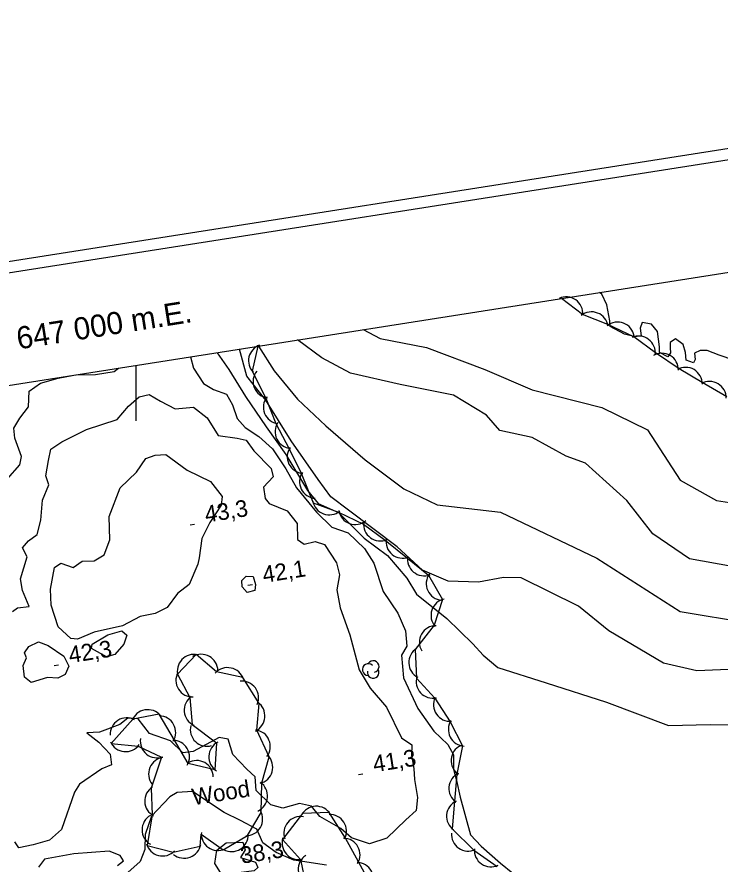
# Model space of a CAD drawing. Extents: x 646142 to 649934, y 5874075 to 5876351.
# Drawn here: x 646978.6 to 647105, y 5875820.6 to 5875973 of the extents above; entities that cross this region are included whole.
import ezdxf

# ---------------------------------------------------------------- set-up
doc = ezdxf.new("R2010")
doc.units = 0
for name, color, linetype in [('Niveau 1', 7, 'Continuous'), ('Niveau 2', 7, 'Continuous'), ('Niveau 3', 7, 'Continuous'), ('Niveau 4', 7, 'Continuous'), ('Niveau 44', 7, 'Continuous'), ('Niveau 60', 7, 'Continuous'), ('Niveau 61', 7, 'Continuous')]:
    doc.layers.add(name, color=color, linetype=linetype)

msp = doc.modelspace()

# ---------------------------------------------------------------- linework, layer by layer
at = {"layer": 'Niveau 1'}
for points in [[(647107.23, 5875874.11), (647099.55, 5875875.54), (647092.95, 5875879.99), (647088.28, 5875886.02), (647080.87, 5875892.7), (647077.38, 5875893.98), (647071.24, 5875897.31), (647065.42, 5875898.58), (647063.05, 5875901.36), (647057.11, 5875904.95), (647047.51, 5875906.89), (647038.6, 5875908.9), (647033.44, 5875911.63), (647029.04, 5875914.88)], [(646983.79, 5875890.42), (646984.26, 5875893.17), (646984.68, 5875895.24), (646986.68, 5875896.53), (646991.12, 5875898.77), (646996.63, 5875900.59), (646998.69, 5875902.99), (647000.6, 5875904.62), (647002.39, 5875905.09), (647004.42, 5875903.85), (647007.04, 5875902.5), (647010.35, 5875902.78), (647012.79, 5875900.89), (647014.79, 5875897.69), (647018.18, 5875897.22), (647019.83, 5875896.87), (647021.18, 5875894.93), (647024.33, 5875891.73), (647024.66, 5875890.27), (647022.94, 5875888.42), (647023.27, 5875886.38), (647023.94, 5875885.47), (647027.19, 5875884.12), (647028.97, 5875881.88), (647029.03, 5875879.01), (647030.27, 5875878.16), (647032.24, 5875878.64), (647033.9, 5875878.12), (647036.09, 5875874.77), (647036.6, 5875872.63), (647036.12, 5875869.93), (647036.74, 5875866.71), (647038.45, 5875861.87), (647040.13, 5875855.54), (647042.13, 5875852.28), (647045.07, 5875848.84), (647047.77, 5875843.3), (647049.62, 5875842.05), (647049.58, 5875840.2), (647050, 5875837.83), (647050.09, 5875835.82)], [(646977.83, 5875866.07), (646978.69, 5875866.73), (646980.8, 5875866.95), (646979.58, 5875869.82), (646979.25, 5875871.92), (646980.45, 5875875.9), (646979.59, 5875877.49), (646980.67, 5875878.75), (646982.23, 5875879.88), (646982.88, 5875882.49), (646983.2, 5875886.09), (646984.31, 5875888.8), (646983.79, 5875890.42)], [(647050.09, 5875835.82), (647050.65, 5875832.6), (647050.37, 5875830.27), (647048.53, 5875828.59), (647045.13, 5875825.25), (647042.01, 5875824.25), (647038.79, 5875825.36), (647036.84, 5875827), (647033.05, 5875829.15), (647031.59, 5875831.02), (647029.41, 5875831.49), (647026.39, 5875830.67), (647024.26, 5875831.26), (647021.63, 5875833.87), (647021.44, 5875836.32), (647019.97, 5875837.67), (647017.4, 5875840.35), (647016.6, 5875843.09), (647014.96, 5875843.38), (647010.27, 5875840.84), (647008.44, 5875840.65), (647006.21, 5875842.79), (647002.45, 5875844.08), (647000.39, 5875846.75), (646998.53, 5875846.85), (646997.1, 5875845.72), (646993.44, 5875844.32), (646991.15, 5875844.2), (646993.34, 5875842.52), (646995.34, 5875840.36), (646995.59, 5875838.49), (646993.89, 5875837.74), (646989.85, 5875834.97), (646988.96, 5875833.56), (646986.6, 5875826.82), (646984.44, 5875824.93), (646981.53, 5875824.06), (646978.94, 5875823.57), (646978.2, 5875824.59)]]:
    msp.add_lwpolyline(points, dxfattribs=at)
at = {"layer": 'Niveau 2'}
for points in [[(647040.84, 5875916.73), (647043.93, 5875915.15), (647052.23, 5875913.54), (647062.75, 5875909.59), (647071.26, 5875905.91), (647083.78, 5875902.75), (647091.98, 5875898.69), (647097.9, 5875889.63), (647104.42, 5875885.99), (647109.85, 5875885.14)], [(647051.54, 5875873.49), (647046.95, 5875877.66), (647038.23, 5875884.25), (647035.04, 5875886.65), (647032.75, 5875889.78), (647027.93, 5875896.76), (647023.36, 5875904.06), (647019.97, 5875908.36), (647018.6, 5875913.23)], [(647022.03, 5875913.77), (647024.84, 5875909.32), (647029.05, 5875904.25), (647034.14, 5875899.41)], [(647009.81, 5875911.85), (647010.36, 5875909.83), (647012.15, 5875907.07), (647013.93, 5875905.98), (647016.27, 5875905.12), (647017.39, 5875903.21), (647018.22, 5875900.75), (647019.65, 5875899.16), (647022.13, 5875897.5), (647024.55, 5875895.32), (647026.94, 5875891.7), (647028.9, 5875888.26), (647032.47, 5875883.88), (647035.22, 5875881.22), (647038.15, 5875880.19), (647041.09, 5875877.37), (647042.81, 5875874.71), (647044.48, 5875869.63), (647047.12, 5875865.75), (647048.48, 5875862.59), (647048.71, 5875859.79), (647047.78, 5875858.2), (647048.14, 5875854.14), (647050.67, 5875848.57), (647053.56, 5875844.54), (647056.11, 5875842.15), (647057.1, 5875840.29), (647057.14, 5875837.7), (647057.63, 5875835.67), (647058.29, 5875832.63), (647060.19, 5875825.85), (647062.06, 5875823.85), (647065.54, 5875820.8), (647067.8, 5875818.96)], [(647014.6, 5875912.6), (647014.6, 5875912.58), (647016.71, 5875909.55), (647019.69, 5875904.7), (647023.43, 5875899.24), (647026.94, 5875894.27), (647030.84, 5875887.79), (647032.75, 5875885.49), (647036.44, 5875883.84), (647041.02, 5875879.22), (647045.26, 5875876.12), (647048.69, 5875872.01), (647050.48, 5875869.13), (647055.89, 5875864.77), (647060.57, 5875860.22), (647062.45, 5875858.21), (647065.1, 5875856)], [(646989.33, 5875908.63), (646992.71, 5875908.64), (646996.06, 5875909.2), (646996.88, 5875909.82)], [(646971.57, 5875871.75), (646973.11, 5875873.06), (646973.28, 5875876.48), (646970.77, 5875879.57), (646970.41, 5875881.39), (646971.16, 5875881.87), (646973.07, 5875881.83), (646973.65, 5875882.98), (646973.43, 5875885.62), (646974.21, 5875887.6), (646976.92, 5875889.89), (646979.14, 5875892.43), (646979.45, 5875893.9), (646978.24, 5875897.19), (646978.05, 5875899.02), (646979.14, 5875900.8), (646980.66, 5875902.86), (646980.78, 5875905.65), (646982.82, 5875907.12), (646986.02, 5875908.02), (646988.53, 5875908.5)], [(647034.14, 5875899.41), (647041.2, 5875893.3), (647048.17, 5875888.1), (647054.2, 5875885.22), (647065.55, 5875883.88), (647082.9, 5875875.63), (647097.85, 5875866.06), (647110.18, 5875864.03)], [(647011.15, 5875874.57), (647009.57, 5875870.9), (647007.5, 5875869.26), (647005.63, 5875866.77), (647003.44, 5875865.68), (647000.79, 5875865.13), (646997.57, 5875863.48), (646992.51, 5875862.34), (646989.48, 5875861.06), (646988.32, 5875861.17), (646986.03, 5875863.3), (646984.77, 5875867.2), (646984.64, 5875870.06), (646985.33, 5875873.98), (646986.52, 5875874.74), (646988.73, 5875873.98), (646990.33, 5875875.12), (646992.46, 5875875.16), (646994.31, 5875876.21), (646995.29, 5875878.9), (646995.2, 5875883.15), (646997.15, 5875888.29), (647000.08, 5875891.12), (647001.78, 5875893.54), (647003.45, 5875894.17), (647005.39, 5875894.3), (647009.24, 5875891.47), (647013.42, 5875889.42), (647015.48, 5875886.74), (647015.35, 5875885.18), (647013.32, 5875882.04), (647011.83, 5875879.19), (647011.38, 5875875.69), (647011.15, 5875874.57)], [(647169.34, 5875855.83), (647161.79, 5875854.03), (647149.49, 5875853.48), (647138.55, 5875854.34), (647130.26, 5875856.39), (647118.72, 5875856.27), (647112.18, 5875855.84), (647100.9, 5875855.39), (647094.87, 5875856.75), (647085.03, 5875862.58), (647079.61, 5875867.01), (647069.26, 5875872.1), (647066.13, 5875872.13), (647061.59, 5875871.32), (647056.14, 5875871.47), (647051.54, 5875873.49)], [(647021.53, 5875870.9), (647021.36, 5875869.79), (647020.02, 5875869.43), (647019.1, 5875870.48), (647019.04, 5875871.63), (647019.83, 5875872.4), (647021.1, 5875872.35), (647021.53, 5875870.9)], [(646997.8, 5875860.17), (646996.21, 5875858.28), (646994.7, 5875857.9), (646992.01, 5875859.36), (646992.1, 5875860.17), (646994.92, 5875861.84), (646997.44, 5875862.55), (646998.38, 5875861.78), (646997.8, 5875860.17)], [(646984.19, 5875859.95), (646987.04, 5875857.99), (646987.91, 5875856.24), (646987.26, 5875854.74), (646985.95, 5875854.03), (646984.09, 5875854.19), (646981.14, 5875853.26), (646979.95, 5875854.23), (646979.73, 5875856.33), (646980.34, 5875857.72), (646979.96, 5875858.6), (646980.76, 5875859.77), (646982.46, 5875860.58), (646984.19, 5875859.95)], [(647065.1, 5875856), (647073.75, 5875853.23), (647084.61, 5875849.71), (647095.77, 5875845.53), (647103.25, 5875845.7), (647112.6, 5875845.61), (647124.24, 5875842.29), (647136, 5875837.71), (647143.19, 5875836.13), (647150.56, 5875835.66), (647158.31, 5875834.83), (647165.38, 5875836.64), (647170.61, 5875837.92), (647177.56, 5875840.99), (647179.27, 5875842.31), (647181.75, 5875845.16)], [(647034.3, 5875820.41), (647028.39, 5875821.31), (647025.19, 5875822.71), (647022.82, 5875824.43), (647021.76, 5875826.92), (647018.83, 5875828.47), (647015.86, 5875829.9), (647010.17, 5875833.65), (647007.42, 5875833.48), (647006.11, 5875832.72), (647002.78, 5875829.21), (647001.68, 5875825.93)], [(647001.68, 5875825.93), (647001.61, 5875823.27), (647000.74, 5875821.11), (646998.52, 5875819.1)], [(647017.26, 5875819.03), (647015.18, 5875819.11), (647014.21, 5875820.74), (647014.54, 5875823.14), (647016.25, 5875824.46), (647019.24, 5875824.53), (647019.66, 5875823.19), (647018.83, 5875821.78), (647021.5, 5875820.96), (647021.95, 5875820.02), (647021.26, 5875819.38), (647018.47, 5875819.04), (647017.26, 5875819.03)], [(646996.66, 5875820.35), (646997.78, 5875821.21), (646997.16, 5875822.19), (646995.18, 5875822.97), (646988.83, 5875822.44), (646983.57, 5875821.5), (646982.5, 5875820.07)]]:
    msp.add_lwpolyline(points, dxfattribs=at)
at = {"layer": 'Niveau 3'}
for p, q in [((647009.75, 5875881.61), (647010.54, 5875881.74)), ((647020.15, 5875870.78), (647020.94, 5875870.9)), ((646985.28, 5875856.34), (646986.07, 5875856.46)), ((647040.01, 5875836.72), (647040.8, 5875836.84))]:
    msp.add_line(p, q, dxfattribs=at)
at = {"layer": 'Niveau 4'}
msp.add_lwpolyline([(647107.55, 5875911.26), (647104.9, 5875912.16), (647102.73, 5875912.99), (647101.45, 5875912.97), (647100.45, 5875912.52), (647100.56, 5875911.37), (647100.28, 5875910.76), (647098.95, 5875911.21), (647098.81, 5875912.59), (647098.43, 5875914.07), (647097.05, 5875915.09), (647096.07, 5875914.41), (647096.05, 5875913.48), (647096.14, 5875912.56), (647095.63, 5875911.81), (647094.16, 5875912.59), (647094.17, 5875913.64), (647093.77, 5875916.4), (647092.71, 5875917.69), (647091.05, 5875917.99), (647090.68, 5875917.02), (647090.83, 5875915.63), (647089.8, 5875915.41), (647087.89, 5875915.92), (647085.3, 5875917.29), (647085.2, 5875918.33), (647084.68, 5875921.19), (647083.79, 5875923.08), (647083.39, 5875923.43)], dxfattribs=at)
at = {"layer": 'Niveau 44'}
for points in [[(647106.28, 5875904.62), (647101.85, 5875907.24), (647097.67, 5875909.7), (647093.41, 5875912.53), (647089.52, 5875915.43), (647084.86, 5875917.68), (647080.33, 5875919.44), (647076.55, 5875922.35)], [(647021.92, 5875913.76), (647020.89, 5875909.27), (647023.38, 5875904.38), (647025.18, 5875899.87), (647027.57, 5875895.29), (647029.71, 5875890.93), (647031.86, 5875885.6), (647036.41, 5875883.93), (647040.94, 5875881.74), (647044.84, 5875878.86), (647048.84, 5875875.63), (647052.59, 5875872.55), (647055.15, 5875868.2), (647053.62, 5875863.59), (647050.22, 5875859.22), (647050.46, 5875854.05), (647053.74, 5875850.47), (647056.5, 5875846.2), (647058.71, 5875841.88), (647057.71, 5875836.78), (647057.31, 5875831.94), (647056.9, 5875826.96), (647060.74, 5875823.13), (647064.97, 5875820.2)], [(647011.58, 5875823.86), (647011.75, 5875826.01), (647015.71, 5875823.21), (647020.09, 5875825.73), (647022.53, 5875829.92), (647022.65, 5875835.24), (647023.97, 5875839.91), (647021.75, 5875844.69), (647022.16, 5875849.52), (647019.23, 5875854.15), (647014.49, 5875855.2), (647010.81, 5875858.31), (647007.49, 5875854.77), (647009.71, 5875850.57), (647010.14, 5875845.73), (647014.46, 5875842.41), (647014.21, 5875837.56), (647009.38, 5875838.69), (647006.94, 5875842.88), (647004.2, 5875847.55), (646999.42, 5875846.7), (646995.55, 5875842.31), (647000.38, 5875841.85), (647004.57, 5875839.83), (647002.72, 5875834.3), (647002.92, 5875829.45), (647002, 5875823.98), (647006.7, 5875822.77), (647011.58, 5875823.86)], [(647042.51, 5875816.51), (647040.02, 5875821.01), (647037.67, 5875825.26), (647034.78, 5875829.87), (647029.93, 5875829.69), (647026.34, 5875825.02), (647029.61, 5875821.44), (647030.51, 5875817.13)]]:
    msp.add_lwpolyline(points, dxfattribs=at)
for centre, radius, start, end in [((647077.36, 5875919.63), 3, 354.8332, 114.8111), ((647081.95, 5875916.92), 3, 8.7885, 128.7664), ((647086.62, 5875915.1), 3, 8.7885, 128.7664), ((647090.41, 5875912.56), 3, 353.3735, 113.3515), ((647023.25, 5875911.12), 3, 110.0724, 223.1124), ((647094.56, 5875909.49), 3, 359.4906, 119.4685), ((647098.86, 5875906.95), 3, 359.4906, 119.4685), ((647024.07, 5875907.43), 3, 141.752, 261.7299), ((647103.17, 5875904.41), 3, 359.4906, 119.4685), ((647025.92, 5875902.78), 3, 141.752, 261.7299), ((647028.02, 5875898.37), 3, 146.1342, 266.1121), ((647030.22, 5875893.88), 3, 146.1342, 266.1121), ((647032.42, 5875889.39), 3, 146.1342, 266.1121), ((647034.75, 5875886.42), 3, 189.792, 309.77), ((647039.44, 5875884.69), 3, 189.792, 309.77), ((647043.94, 5875881.72), 3, 173.5972, 293.5751), ((647047.97, 5875878.63), 3, 170.6322, 290.6102), ((647051.83, 5875875.46), 3, 170.6322, 290.6102), ((647055.21, 5875871.05), 3, 144.418, 264.3959), ((647056.06, 5875865.34), 3, 101.6471, 221.625), ((647053.98, 5875860.49), 3, 90.217, 210.1949), ((647052.07, 5875856.86), 3, 122.1458, 242.1237), ((647010.44, 5875855.33), 3, 76.9025, 196.8804), ((647011.74, 5875855.35), 3, 0.8591, 120.8371), ((647041.77, 5875855.61), 1.05, 44.1154, 269.804), ((647042.67, 5875856.14), 1.05, 282.2692, 149.7263), ((647010.19, 5875853.67), 3, 151.8678, 271.8458), ((647016.48, 5875852.95), 3, 17.5559, 137.5339), ((647042.67, 5875855.09), 1.05, 166.9369, 29.6212), ((647019.06, 5875850.52), 3, 336.456, 96.4339), ((647053.4, 5875853.45), 3, 162.6009, 282.5789), ((647011.68, 5875848.31), 3, 125.0814, 245.0593), ((647056.51, 5875849.29), 3, 154.4621, 274.4401), ((647020.2, 5875847.25), 3, 295.2278, 55.2057), ((647002.12, 5875845.39), 3, 40.0998, 160.0777), ((647004.15, 5875844.28), 3, 328.8797, 88.8576), ((646998.36, 5875843.93), 3, 62.3922, 182.3701), ((647059.18, 5875844.84), 3, 147.1551, 267.133), ((647012.77, 5875844.81), 3, 166.3776, 286.3555), ((647021.16, 5875841.77), 3, 322.6115, 82.5895), ((647003.78, 5875842.73), 3, 171.1932, 291.1712), ((647006.63, 5875839.9), 3, 330.1515, 90.1295), ((646998.13, 5875843.84), 3, 204.5586, 324.5365), ((647016.1, 5875839.9), 3, 117.079, 237.0569), ((647059.67, 5875839.2), 3, 115.4807, 235.4587), ((647005.29, 5875836.84), 3, 98.091, 218.0689), ((647021.61, 5875838.05), 3, 284.2349, 44.2129), ((647010.91, 5875836.24), 3, 0.7576, 120.7356), ((647059.27, 5875834.21), 3, 115.2657, 235.2436), ((647020.66, 5875832.89), 3, 294.464, 54.4419), ((647004.58, 5875831.95), 3, 122.3513, 242.3292), ((647058.85, 5875829.23), 3, 115.2657, 235.2436), ((647032.42, 5875828.02), 3, 32.133, 152.1109), ((647004.1, 5875826.78), 3, 119.8813, 239.8592), ((647019.79, 5875828.71), 3, 269.8238, 29.8017), ((647029.59, 5875826.17), 3, 79.9028, 199.8808), ((647034.87, 5875826.54), 3, 332.6048, 92.5827), ((647014.75, 5875826.05), 3, 174.8147, 294.7927), ((647017.2, 5875825.87), 3, 241.6133, 1.5913), ((647059.75, 5875825.96), 3, 175.3523, 295.3303), ((647029.28, 5875824.42), 3, 162.3718, 282.3497), ((647037.3, 5875822.28), 3, 328.9657, 88.9436), ((647004.79, 5875825.08), 3, 195.5292, 315.5071), ((647008.69, 5875824.67), 3, 230.2706, 350.2486), ((647063.86, 5875823.11), 3, 175.3523, 295.3303), ((647032.16, 5875819.64), 3, 122.7393, 242.7172), ((647039.72, 5875817.91), 3, 328.9657, 88.9436)]:
    msp.add_arc(centre, radius, start, end, dxfattribs=at)
at = {"layer": 'Niveau 60'}
msp.add_line((647000, 5875910.31), (647000, 5875900.31), dxfattribs=at)
for points in [[(646142.26, 5875797.64), (649662.59, 5876351.49), (649933.58, 5874629.01), (646413.32, 5874074.83), (646142.26, 5875797.64)], [(646144.55, 5875795.97), (649660.92, 5876349.21), (649931.28, 5874630.65), (646414.98, 5874077.12), (646144.55, 5875795.97)]]:
    msp.add_lwpolyline(points, dxfattribs=at)
msp.add_lwpolyline([(646167.42, 5875779.32), (649130.97, 5876245.57), (649395.18, 5874566.24), (646431.63, 5874099.99)], close=True, dxfattribs=at)
msp.add_lwpolyline([(646167.42, 5875779.32), (649130.97, 5876245.57), (649395.18, 5874566.24), (646431.63, 5874099.99)], close=True, dxfattribs=at)

# ---------------------------------------------------------------- texts
at = {"layer": 'Niveau 3'}
for s, p in [('43,3 ', (647012.61, 5875882.02)), ('42,1 ', (647023, 5875871.18)), ('42,3 ', (646988.14, 5875856.74)), ('41,3 ', (647042.86, 5875837.12)), ('38,3 ', (647019.04, 5875820.67))]:
    msp.add_text(s, height=3, rotation=8.9405, dxfattribs=at).set_placement(p)
at = {"layer": 'Niveau 44'}
msp.add_text('Wood', height=3, rotation=8.9405, dxfattribs=at).set_placement((647010.33, 5875831.18))
at = {"layer": 'Niveau 61'}
msp.add_text('647 000 m.E.', height=4, rotation=8.941, dxfattribs=at).set_placement((646978.85, 5875913.16))

doc.saveas('drawing.dxf')
